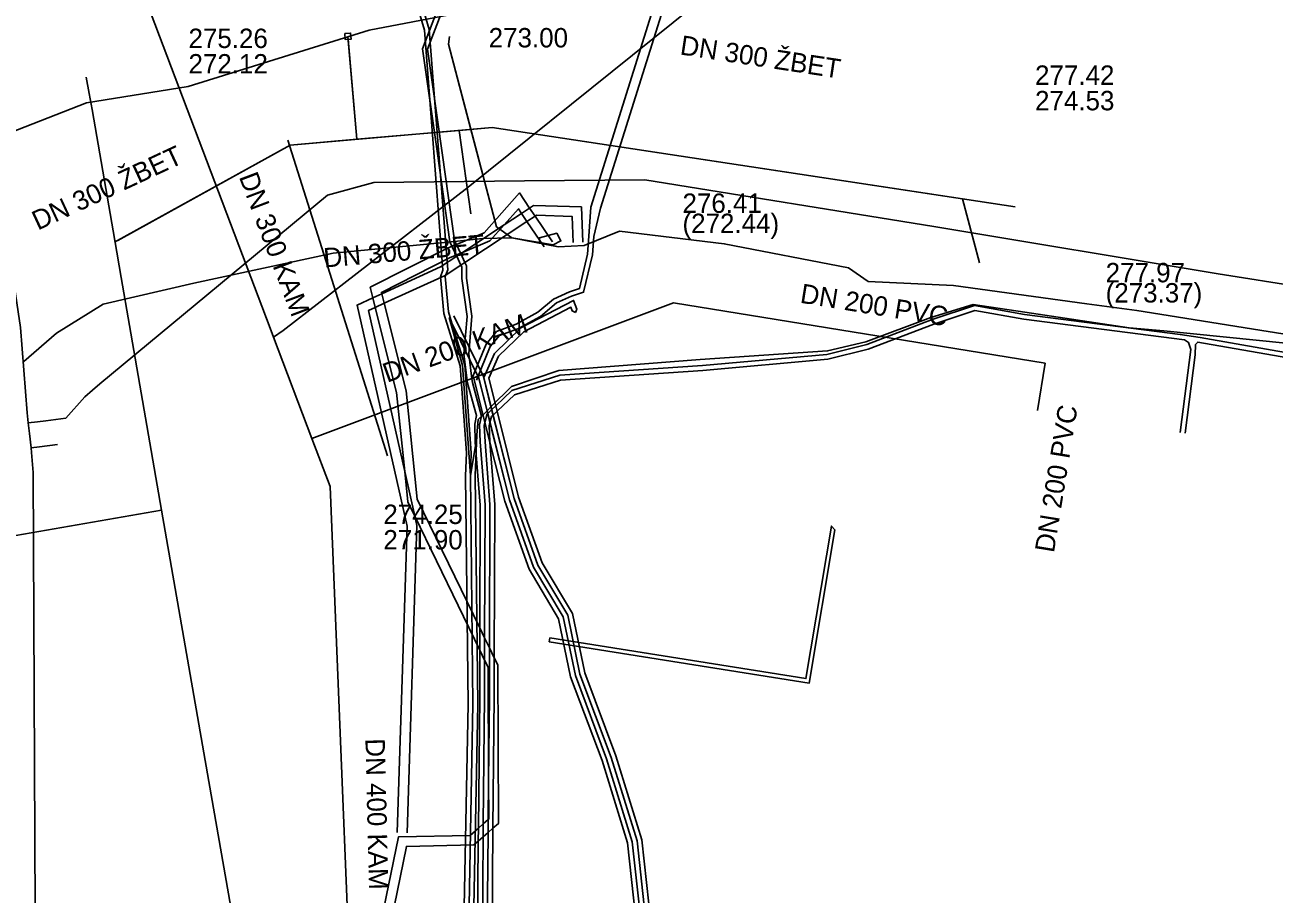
# Model space of a CAD drawing. Extents: x -598233 to -596890, y -1157848 to -1156431.
# Drawn here: x -598008.8 to -597957.3, y -1156826.9 to -1156791.1 of the extents above; entities that cross this region are included whole.
import ezdxf

# ---------------------------------------------------------------- set-up
doc = ezdxf.new("R2010")
doc.units = 0
for name, color, linetype in [('Vrstva 1', 7, 'Continuous'), ('Vrstva 13', 7, 'Continuous'), ('Vrstva 3', 7, 'Continuous'), ('Vrstva 4', 7, 'Continuous'), ('Vrstva 42', 7, 'Continuous'), ('Vrstva 44', 7, 'Continuous'), ('Vrstva 5', 7, 'Continuous'), ('Vrstva 55', 7, 'Continuous'), ('Vrstva 8', 7, 'Continuous')]:
    doc.layers.add(name, color=color, linetype=linetype)

msp = doc.modelspace()

# ---------------------------------------------------------------- linework, layer by layer
at = {"layer": 'Vrstva 1'}
for p, q in [((-597995.51, -1156791.58), (-597995.143, -1156795.823)), ((-597995.51, -1156791.58), (-597995.143, -1156795.823)), ((-597990.45, -1156798.9), (-597990.926, -1156795.458)), ((-597990.45, -1156798.9), (-597990.926, -1156795.458)), ((-597997.89, -1156796.06), (-598005.132, -1156800.063)), ((-597969.48, -1156800.92), (-597970.172, -1156798.281)), ((-597969.48, -1156800.92), (-597970.172, -1156798.281))]:
    msp.add_line(p, q, dxfattribs=at)
for points in [[(-597995.5, -1156791.7), (-597995.14, -1156795.82)], [(-597997.805, -1156842.052), (-597999.52, -1156832.19), (-598001.3, -1156821.99), (-598003.19, -1156811.11), (-598004.51, -1156803.5), (-598004.86, -1156801.52), (-598005.124, -1156800), (-598006.06, -1156794.6), (-598006.18, -1156793.94), (-598006.299, -1156793.258)], [(-597989.56, -1156795.34), (-597997.89, -1156796.06)], [(-597989.56, -1156795.34), (-597990.926, -1156795.458), (-597995.143, -1156795.823), (-597997.89, -1156796.06)], [(-597968, -1156798.61), (-597989.56, -1156795.34)], [(-597968, -1156798.61), (-597970.172, -1156798.281), (-597989.56, -1156795.34)], [(-597997.99, -1156795.86), (-597993.885, -1156808.877)], [(-597990.45, -1156798.9), (-597990.926, -1156795.458)], [(-597997.89, -1156796.06), (-598005, -1156799.99)], [(-597969.48, -1156800.92), (-597970.17, -1156798.28)], [(-598011.43, -1156812.54), (-598003.19, -1156811.11)]]:
    msp.add_lwpolyline(points, dxfattribs=at)
at = {"layer": 'Vrstva 13'}
for p, q in [((-598008.306, -1156807.472), (-598008.69, -1156807.52)), ((-598008.639, -1156807.959), (-598008.69, -1156807.52)), ((-598007.96, -1156807.428), (-598008.306, -1156807.472))]:
    msp.add_line(p, q, dxfattribs=at)
for points in [[(-598008.69, -1156807.52), (-598008.73, -1156807.1), (-598009.009, -1156803.588), (-598012.48, -1156780.27)], [(-597910.76, -1156804.76), (-597911.98, -1156804.56), (-597913.78, -1156804.24), (-597921.32, -1156803), (-597933.03, -1156800.94), (-597945.05, -1156798.76), (-597946.76, -1156800.08), (-597947.18, -1156801.87), (-597948.94, -1156803.06), (-597956.16, -1156801.92), (-597959.63, -1156801.37), (-597971.35, -1156799.42), (-597983.27, -1156797.49), (-597988.23, -1156797.53), (-597994.44, -1156797.61), (-597996.35, -1156798.12), (-598005.74, -1156805.9), (-598006.045, -1156806.165), (-598006.36, -1156806.44), (-598007.14, -1156807.32), (-598007.96, -1156807.428)], [(-598008.55, -1156808.73), (-598008.573, -1156808.546), (-598008.639, -1156807.959)], [(-598009.486, -1156844.942), (-598008.563, -1156836.883), (-598008.389, -1156830.63), (-598008.486, -1156809.562), (-598008.55, -1156808.73)], [(-598008.573, -1156808.546), (-598008.23, -1156808.503), (-598007.491, -1156808.412)]]:
    msp.add_lwpolyline(points, dxfattribs=at)
at = {"layer": 'Vrstva 3'}
for points in [[(-597995.644, -1156791.466), (-597995.399, -1156791.444), (-597995.375, -1156791.694), (-597995.622, -1156791.714)], [(-597987.19, -1156816.38), (-597976.63, -1156818.06), (-597975.58, -1156811.77), (-597975.44, -1156811.92), (-597976.49, -1156818.24), (-597987.21, -1156816.54)]]:
    msp.add_lwpolyline(points, close=True, dxfattribs=at)
at = {"layer": 'Vrstva 42'}
for points in [[(-597990.579, -1156805.873), (-597990.73, -1156804.672), (-597990.601, -1156803.123), (-597990.82, -1156801.567), (-597990.82, -1156801.082), (-597990.855, -1156801.007), (-597991.027, -1156800.643), (-597991.05, -1156800.594), (-597991.221, -1156800.232), (-597991.307, -1156800.049), (-597991.819, -1156796.414), (-597992.443, -1156792.088), (-597991.855, -1156790.578), (-597991.254, -1156788.505), (-597989.801, -1156785.378), (-597988.928, -1156783.493), (-597986.845, -1156780.099), (-597986.369, -1156780.111), (-597983.118, -1156782.241), (-597982.277, -1156782.792), (-597981.093, -1156783.568), (-597979.874, -1156784.465), (-597979.865, -1156784.464), (-597979.564, -1156784.418)], [(-597985.58, -1156799.813), (-597985.501, -1156798.615), (-597982.419, -1156788.792), (-597979.297, -1156785.108)], [(-597985.38, -1156799.827), (-597985.097, -1156798.665), (-597982.061, -1156788.988), (-597978.955, -1156785.33)], [(-597990.381, -1156805.847), (-597990.4, -1156805.696), (-597990.53, -1156804.668), (-597990.399, -1156803.117), (-597990.62, -1156801.553), (-597990.62, -1156801.038), (-597990.687, -1156800.896), (-597990.859, -1156800.531), (-597990.865, -1156800.517), (-597991.036, -1156800.155), (-597991.113, -1156799.991), (-597991.621, -1156796.386), (-597992.237, -1156792.112), (-597991.665, -1156790.642)], [(-597987.081, -1156800.053), (-597987.798, -1156798.988), (-597988.022, -1156798.657), (-597988.443, -1156798.031), (-597989.898, -1156799.682), (-597991.036, -1156800.155), (-597991.221, -1156800.232), (-597991.465, -1156800.333), (-597994.599, -1156801.922), (-597994.488, -1156802.362), (-597994.388, -1156802.756), (-597993.502, -1156806.262), (-597993.17, -1156809.522), (-597993.043, -1156810.77), (-597992.754, -1156811.366), (-597990.075, -1156816.883), (-597989.876, -1156817.293), (-597989.733, -1156817.588), (-597989.712, -1156822.247), (-597989.705, -1156823.852), (-597989.727, -1156823.871), (-597989.929, -1156824.047), (-597990.131, -1156824.222), (-597990.475, -1156824.521), (-597993.431, -1156824.585), (-597994.139, -1156828.054)], [(-597985.827, -1156800.067), (-597985.883, -1156798.614), (-597987.857, -1156798.548), (-597988.022, -1156798.657), (-597988.355, -1156798.877), (-597989.074, -1156799.352), (-597990.791, -1156800.486), (-597990.859, -1156800.531), (-597991.027, -1156800.643), (-597991.697, -1156801.085), (-597994.118, -1156802.193), (-597994.488, -1156802.362), (-597995.131, -1156802.656), (-597993.071, -1156811.779), (-597993.476, -1156824.401)], [(-597993.063, -1156824.411), (-597992.669, -1156811.741), (-597992.754, -1156811.366), (-597993.17, -1156809.522), (-597994.669, -1156802.884), (-597994.388, -1156802.756), (-597994.019, -1156802.586), (-597991.503, -1156801.435), (-597990.855, -1156801.007), (-597990.687, -1156800.896), (-597988.132, -1156799.209), (-597987.798, -1156798.988), (-597987.743, -1156798.952), (-597986.269, -1156799.002), (-597986.227, -1156800.083)], [(-597987.423, -1156800.261), (-597988.132, -1156799.209), (-597988.355, -1156798.877), (-597988.485, -1156798.684), (-597989.074, -1156799.352), (-597989.659, -1156800.016), (-597990.791, -1156800.486), (-597990.865, -1156800.517), (-597991.05, -1156800.594), (-597991.298, -1156800.697), (-597994.133, -1156802.134), (-597994.118, -1156802.193), (-597994.019, -1156802.586), (-597993.107, -1156806.192), (-597992.652, -1156810.659), (-597990.073, -1156815.971), (-597989.874, -1156816.381), (-597989.675, -1156816.791), (-597989.476, -1156817.201), (-597989.333, -1156817.495), (-597989.304, -1156824.034), (-597989.531, -1156824.231), (-597989.732, -1156824.406), (-597989.934, -1156824.581), (-597990.136, -1156824.756), (-597990.322, -1156824.918), (-597993.103, -1156824.978), (-597993.734, -1156828.069)], [(-597988.575, -1156803.446), (-597987.687, -1156802.957), (-597987.034, -1156802.413), (-597986.381, -1156802.108), (-597985.964, -1156801.972), (-597985.629, -1156800.555), (-597985.58, -1156799.813)], [(-597988.505, -1156803.634), (-597987.573, -1156803.123), (-597986.906, -1156802.567), (-597986.301, -1156802.292), (-597985.796, -1156802.128), (-597985.431, -1156800.585), (-597985.38, -1156799.827)], [(-597983.02, -1156829.987), (-597983.592, -1156824.75), (-597984.655, -1156821.308), (-597985.944, -1156817.872), (-597986.445, -1156815.443), (-597987.679, -1156813.377), (-597988.664, -1156810.631), (-597989.527, -1156807.193), (-597989.583, -1156806.97), (-597989.915, -1156805.649), (-597989.467, -1156804.648), (-597988.381, -1156803.592), (-597986.205, -1156802.468), (-597986.075, -1156802.83), (-597986.13, -1156802.97)], [(-597989.77, -1156828.431), (-597989.732, -1156824.406), (-597989.727, -1156823.871), (-597989.712, -1156822.247), (-597989.68, -1156818.811), (-597989.675, -1156816.791), (-597989.66, -1156810.886), (-597989.86, -1156808.294), (-597989.889, -1156807.617), (-597989.861, -1156807.505), (-597989.77, -1156807.147), (-597989.749, -1156807.128), (-597989.583, -1156806.97), (-597989.417, -1156806.812), (-597988.752, -1156806.182), (-597986.779, -1156805.551), (-597980.898, -1156805.15), (-597975.767, -1156804.691), (-597974.12, -1156804.284), (-597971.424, -1156803.256), (-597969.677, -1156802.677), (-597967.615, -1156803.041), (-597961.207, -1156803.871), (-597960.373, -1156804.001), (-597955.143, -1156804.911)], [(-597982.819, -1156829.981), (-597983.395, -1156824.709), (-597984.466, -1156821.243), (-597985.751, -1156817.816), (-597986.256, -1156815.37), (-597987.497, -1156813.291), (-597988.473, -1156810.573), (-597989.361, -1156807.035), (-597989.417, -1156806.812), (-597989.704, -1156805.668), (-597989.3, -1156804.765), (-597988.263, -1156803.756), (-597986.316, -1156802.751), (-597986.263, -1156802.898), (-597986.13, -1156802.97)], [(-597989.57, -1156828.433), (-597989.531, -1156824.231), (-597989.48, -1156818.812), (-597989.476, -1156817.201), (-597989.46, -1156810.879), (-597989.658, -1156808.313), (-597989.66, -1156808.282), (-597989.688, -1156807.638), (-597989.655, -1156807.506), (-597989.59, -1156807.253), (-597989.527, -1156807.193), (-597989.361, -1156807.035), (-597988.648, -1156806.358), (-597986.741, -1156805.749), (-597980.882, -1156805.35), (-597975.733, -1156804.889), (-597974.06, -1156804.476), (-597971.356, -1156803.444), (-597969.663, -1156802.883), (-597967.645, -1156803.239), (-597961.022, -1156804.096), (-597960.86, -1156804.2), (-597960.755, -1156804.487), (-597961.199, -1156807.915)], [(-597990.413, -1156805.727), (-597990.4, -1156805.696), (-597989.817, -1156804.268), (-597989.38, -1156803.745), (-597988.575, -1156803.446)], [(-597990.207, -1156805.753), (-597989.643, -1156804.372), (-597989.26, -1156803.914), (-597988.505, -1156803.634)], [(-597961.001, -1156807.945), (-597960.581, -1156804.703), (-597960.57, -1156804.29), (-597960.473, -1156804.187), (-597955.177, -1156805.109), (-597948.746, -1156806.159), (-597937.906, -1156807.879), (-597927.496, -1156809.559), (-597915.279, -1156811.522), (-597915.043, -1156811.686), (-597915.309, -1156813.804)], [(-597983.421, -1156829.999), (-597983.985, -1156824.831), (-597985.034, -1156821.437), (-597986.329, -1156817.984), (-597986.824, -1156815.59), (-597988.043, -1156813.549), (-597989.047, -1156810.747), (-597989.658, -1156808.313), (-597989.861, -1156807.505), (-597990.336, -1156805.612)], [(-597983.22, -1156829.993), (-597983.788, -1156824.79), (-597984.845, -1156821.372), (-597986.136, -1156817.928), (-597986.635, -1156815.517), (-597987.861, -1156813.463), (-597988.856, -1156810.689), (-597989.655, -1156807.506), (-597989.749, -1156807.128), (-597990.125, -1156805.631)], [(-597990.17, -1156828.427), (-597990.136, -1156824.756), (-597990.131, -1156824.222), (-597990.08, -1156818.808), (-597990.075, -1156816.883), (-597990.073, -1156815.971), (-597990.06, -1156810.901), (-597990.26, -1156808.307), (-597990.278, -1156807.572), (-597990.209, -1156807.216), (-597990.579, -1156805.873)], [(-597989.97, -1156828.429), (-597989.934, -1156824.581), (-597989.929, -1156824.047), (-597989.88, -1156818.809), (-597989.876, -1156817.293), (-597989.874, -1156816.381), (-597989.86, -1156810.894), (-597990.061, -1156808.291), (-597990.09, -1156807.595), (-597989.998, -1156807.232), (-597990.381, -1156805.847)]]:
    msp.add_lwpolyline(points, dxfattribs=at)
at = {"layer": 'Vrstva 44'}
for p, q in [((-597991.335, -1156803.173), (-597990.79, -1156805.15)), ((-597990.79, -1156805.15), (-597990.46, -1156809.69)), ((-597990.203, -1156808.01), (-597990.24, -1156808.38)), ((-597990.24, -1156808.38), (-597990.46, -1156809.69))]:
    msp.add_line(p, q, dxfattribs=at)
for points in [[(-597992.752, -1156789.962), (-597992.359, -1156791.328), (-597991.592, -1156801.225), (-597991.7, -1156801.499), (-597991.556, -1156802.999)], [(-597992.568, -1156789.878), (-597992.161, -1156791.292), (-597991.393, -1156801.208), (-597991.5, -1156801.481), (-597991.364, -1156802.941)], [(-597981.23, -1156845.31), (-597981.26, -1156844.43), (-597981.67, -1156844.08), (-597983.011, -1156843.41), (-597983.63, -1156843.309), (-597989.53, -1156842.723), (-597990.128, -1156842.23), (-597990.829, -1156840.369), (-597990.91, -1156837.621), (-597990.73, -1156828.166), (-597990.56, -1156819.109), (-597990.66, -1156809.698), (-597990.628, -1156808.753), (-597990.889, -1156805.169), (-597991.556, -1156802.999)], [(-597979.902, -1156842.631), (-597980.105, -1156843.213), (-597980.54, -1156843.59), (-597980.99, -1156843.62), (-597982.801, -1156843.268), (-597983.61, -1156843.11), (-597983.819, -1156843.089), (-597989.45, -1156842.53), (-597989.96, -1156842.11), (-597990.63, -1156840.33), (-597990.71, -1156837.62), (-597990.53, -1156828.17), (-597990.36, -1156819.11), (-597990.46, -1156809.69), (-597990.428, -1156808.749), (-597990.691, -1156805.131), (-597991.221, -1156803.406), (-597991.364, -1156802.941)], [(-597991.145, -1156803.107), (-597989.926, -1156805.606), (-597989.613, -1156806.853), (-597988.664, -1156810.631), (-597987.679, -1156813.377), (-597986.445, -1156815.443), (-597985.944, -1156817.872), (-597984.655, -1156821.308), (-597983.592, -1156824.75), (-597983.02, -1156829.987), (-597983.26, -1156834.869), (-597983.43, -1156836.199), (-597983.65, -1156840.083), (-597983.65, -1156841.539), (-597983.623, -1156842.908), (-597983.621, -1156843.009)], [(-597956.85, -1156804.23), (-597961.87, -1156803.72), (-597963.3, -1156803.6), (-597967.61, -1156802.95), (-597969.74, -1156802.64), (-597971.48, -1156803.17), (-597974.16, -1156804.17), (-597975.74, -1156804.55), (-597980.99, -1156804.9), (-597986.81, -1156805.36), (-597988.77, -1156806.01), (-597989.613, -1156806.853), (-597989.777, -1156807.017), (-597990.14, -1156807.38), (-597990.203, -1156808.01), (-597990.26, -1156809.682), (-597990.16, -1156819.111), (-597990.33, -1156828.174)], [(-597991.335, -1156803.173), (-597991.221, -1156803.406), (-597990.114, -1156805.674), (-597989.777, -1156807.017), (-597988.856, -1156810.689), (-597987.861, -1156813.463), (-597986.635, -1156815.517), (-597986.136, -1156817.928), (-597984.845, -1156821.372), (-597983.788, -1156824.79), (-597983.22, -1156829.993), (-597983.46, -1156834.851), (-597983.63, -1156836.181), (-597983.85, -1156840.077), (-597983.85, -1156841.541), (-597983.823, -1156842.888), (-597983.819, -1156843.089), (-597983.819, -1156843.091)]]:
    msp.add_lwpolyline(points, dxfattribs=at)
at = {"layer": 'Vrstva 5'}
for p, q in [((-597982.09, -1156802.567), (-597996.995, -1156808.156)), ((-597982.09, -1156802.567), (-597996.995, -1156808.156)), ((-597966.76, -1156805.05), (-597982.09, -1156802.567)), ((-597966.76, -1156805.05), (-597982.09, -1156802.567)), ((-597967.078, -1156807.01), (-597966.76, -1156805.05)), ((-597967.078, -1156807.01), (-597966.76, -1156805.05))]:
    msp.add_line(p, q, dxfattribs=at)
for points in [[(-598005.902, -1156784.63), (-597998.718, -1156803.605), (-597998.574, -1156803.983), (-597996.995, -1156808.156), (-597996.241, -1156810.134)], [(-597975.93, -1156786.48), (-597976.33, -1156786.57), (-597977, -1156786.9), (-597990.55, -1156797.8), (-597998.18, -1156803.7), (-597998.574, -1156803.983)], [(-597996.241, -1156810.134), (-597995.069, -1156838.92), (-597994.85, -1156844.31)]]:
    msp.add_lwpolyline(points, dxfattribs=at)
at = {"layer": 'Vrstva 55'}
for points in [[(-597991.03, -1156790.63), (-597994.64, -1156791.33), (-598002.1, -1156793.65), (-598006.29, -1156794.32), (-598014.14, -1156797.39), (-598020.11, -1156799.61), (-598022.58, -1156800.07), (-598025.21, -1156801.19), (-598033.23, -1156795.42), (-598034.434, -1156792.837), (-598040.654, -1156787.997)], [(-597991.32, -1156791.59), (-597991.362, -1156791.901), (-597989.39, -1156799.43), (-597988.75, -1156799.89), (-597989.95, -1156799.92), (-597991.39, -1156800.06), (-597996.12, -1156800.52), (-598001.87, -1156801.76), (-598005.6, -1156802.62), (-598007.52, -1156803.82), (-598008.87, -1156804.98)], [(-597991.32, -1156791.59), (-597991.362, -1156791.901), (-597990.605, -1156794.791), (-597989.39, -1156799.43), (-597988.75, -1156799.89), (-597986.84, -1156800.26), (-597985.77, -1156800.2), (-597984.31, -1156799.61), (-597980, -1156800.13), (-597974.88, -1156801.12), (-597974.07, -1156801.68), (-597970.55, -1156801.85), (-597965.047, -1156802.6), (-597962.99, -1156802.88), (-597957.572, -1156803.746), (-597954.04, -1156804.31)], [(-597991.32, -1156791.59), (-597991.362, -1156791.901), (-597990.605, -1156794.791), (-597989.39, -1156799.43), (-597988.75, -1156799.89), (-597986.84, -1156800.26), (-597985.77, -1156800.2), (-597984.31, -1156799.61), (-597980, -1156800.13), (-597974.88, -1156801.12), (-597974.07, -1156801.68), (-597970.55, -1156801.85), (-597965.047, -1156802.6), (-597962.99, -1156802.88), (-597957.572, -1156803.746), (-597954.04, -1156804.31)], [(-598008.87, -1156804.98), (-598007.52, -1156803.82), (-598005.6, -1156802.62), (-598001.87, -1156801.76), (-597996.12, -1156800.52), (-597991.39, -1156800.06), (-597989.95, -1156799.92), (-597988.75, -1156799.89), (-597987.05, -1156800.17), (-597986.73, -1156800.01), (-597986.9, -1156799.7), (-597987.62, -1156799.88), (-597987.61, -1156800.06), (-597986.84, -1156800.26), (-597985.77, -1156800.2), (-597984.31, -1156799.61), (-597980, -1156800.13), (-597974.88, -1156801.12), (-597974.07, -1156801.68), (-597970.55, -1156801.85), (-597965.047, -1156802.6), (-597962.99, -1156802.88), (-597957.572, -1156803.746), (-597954.04, -1156804.31)]]:
    msp.add_lwpolyline(points, dxfattribs=at)

# ---------------------------------------------------------------- texts
at = {"layer": 'Vrstva 4'}
for s, p in [('275.26', (-598002.084, -1156792.06)), ('273.00', (-597989.709, -1156792.035)), ('272.12', (-598002.084, -1156793.11)), ('277.42', (-597967.184, -1156793.578)), ('274.53', (-597967.184, -1156794.628))]:
    msp.add_text(s, height=0.8, dxfattribs=at).set_placement(p)
for rotation, p in [(351.3757, (-597981.85, -1156792.322)), (24.9531, (-598008.295, -1156799.59)), (4.9401, (-597996.483, -1156801.112))]:
    msp.add_text('DN 300 ŽBET', height=0.8, rotation=rotation, dxfattribs=at).set_placement(p)
at = {"layer": 'Vrstva 8'}
for s, rotation, p in [('DN 300 KAM', 290.7188, (-598000.013, -1156797.366)), ('DN 200 PVC', 350.7999, (-597976.901, -1156802.557)), ('DN 200 KAM', 19.8418, (-597993.895, -1156805.865)), ('DN 200 PVC', 80.7782, (-597966.406, -1156812.896)), ('DN 400 KAM', 271.4101, (-597994.793, -1156820.531))]:
    msp.add_text(s, height=0.8, rotation=rotation, dxfattribs=at).set_placement(p)
for s, p in [('276.41', (-597981.719, -1156798.857)), ('(272.44)', (-597981.719, -1156799.689)), ('277.97', (-597964.273, -1156801.72)), ('(273.37)', (-597964.273, -1156802.552)), ('274.25', (-597994.05, -1156811.684)), ('271.90', (-597994.05, -1156812.734))]:
    msp.add_text(s, height=0.8, dxfattribs=at).set_placement(p)

doc.saveas('drawing.dxf')
